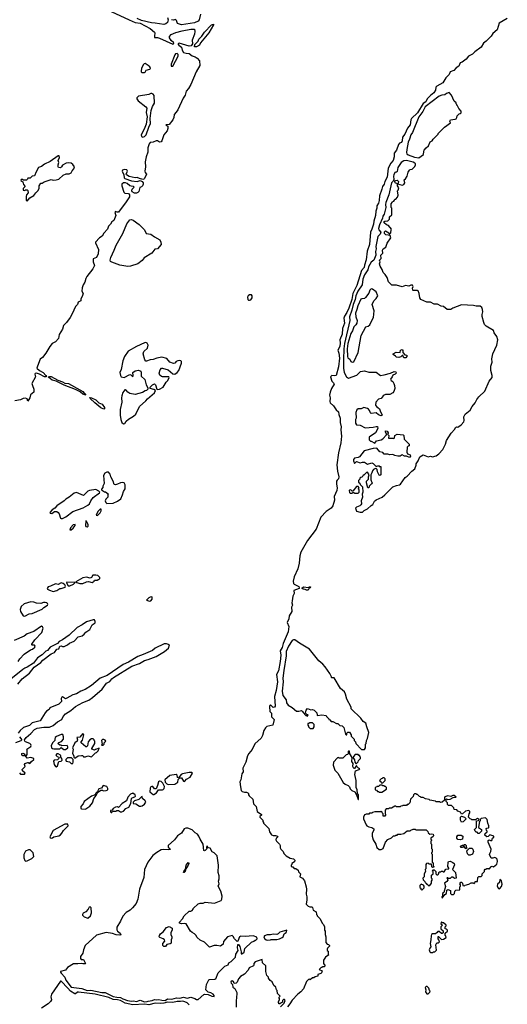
# Model space of a CAD drawing. Extents: x 2348354 to 2479840, y 460476 to 613653.
# Tile 265 of 305: x 2449213 to 2455946, y 551313 to 564907. Entities that reach past the tile are written whole.
import ezdxf

# ---------------------------------------------------------------- set-up
doc = ezdxf.new("R2010")
doc.units = 0

msp = doc.modelspace()

# ---------------------------------------------------------------- linework, layer by layer
at = {"layer": '0CON05XD'}
for points in [[(2450475, 565022), (2450726, 564906), (2450809, 564869), (2450875, 564859), (2451013, 564785), (2451075, 564735), (2451079, 564719), (2451072, 564685), (2451075, 564663), (2451115, 564661), (2451145, 564652), (2451325, 564569), (2451338, 564575), (2451339, 564589), (2451305, 564618), (2451280, 564655), (2451280, 564675), (2451305, 564702), (2451369, 564731), (2451455, 564755), (2451576, 564776), (2451628, 564775), (2451633, 564745), (2451627, 564705), (2451593, 564623), (2451600, 564575), (2451580, 564545), (2451555, 564541), (2451415, 564582), (2451398, 564575), (2451408, 564555), (2451448, 564528), (2451456, 564485), (2451474, 564455), (2451513, 564443), (2451555, 564442), (2451596, 564406), (2451635, 564393), (2451663, 564375), (2451697, 564337), (2451700, 564275), (2451651, 564185), (2451578, 564012), (2451545, 563957), (2451512, 563918), (2451497, 563865), (2451468, 563822), (2451396, 563664), (2451375, 563628), (2451344, 563596), (2451339, 563555), (2451327, 563525), (2451275, 563459), (2451230, 563455), (2451259, 563439), (2451259, 563405), (2451247, 563373), (2451204, 563316), (2451175, 563234), (2451165, 563220), (2451145, 563215), (2451115, 563235), (2451095, 563235), (2451055, 563217), (2451015, 563212), (2450999, 563195), (2450982, 563138), (2450980, 563080), (2450959, 563015), (2450946, 562945), (2450948, 562875), (2450941, 562815), (2450946, 562796), (2450963, 562775), (2450936, 562715), (2450925, 562703), (2450911, 562701), (2450865, 562713), (2450835, 562730), (2450805, 562724), (2450723, 562743), (2450686, 562765), (2450684, 562775), (2450702, 562815), (2450690, 562835), (2450655, 562840), (2450631, 562829), (2450628, 562815), (2450652, 562765), (2450654, 562725), (2450666, 562715), (2450755, 562684), (2450835, 562674), (2450875, 562688), (2450902, 562672), (2450916, 562656), (2450918, 562635), (2450908, 562615), (2450895, 562599), (2450872, 562588), (2450858, 562535), (2450845, 562520), (2450825, 562510), (2450796, 562514), (2450765, 562530), (2450760, 562545), (2450768, 562565), (2450792, 562595), (2450785, 562606), (2450752, 562608), (2450735, 562614), (2450698, 562645), (2450675, 562654), (2450645, 562653), (2450624, 562635), (2450622, 562615), (2450652, 562525), (2450665, 562514), (2450717, 562507), (2450727, 562487), (2450727, 562463), (2450685, 562393), (2450575, 562250), (2450558, 562248), (2450535, 562260), (2450528, 562245), (2450540, 562205), (2450512, 562135), (2450486, 562114), (2450467, 562083), (2450437, 562055), (2450423, 562015), (2450375, 561961), (2450350, 561920), (2450316, 561895), (2450259, 561835), (2450258, 561825), (2450302, 561735), (2450297, 561673), (2450275, 561624), (2450228, 561605), (2450229, 561565), (2450246, 561515), (2450223, 561467), (2450140, 561360), (2450124, 561336), (2450111, 561285), (2450088, 561245), (2450074, 561205), (2450071, 561161), (2450090, 561125), (2450077, 561085), (2450059, 561055), (2450056, 561025), (2450018, 561005), (2450012, 560975), (2449983, 560945), (2449939, 560845), (2449911, 560795), (2449861, 560725), (2449818, 560685), (2449804, 560635), (2449758, 560562), (2449749, 560505), (2449709, 560461), (2449663, 560437), (2449628, 560395), (2449575, 560305), (2449528, 560245), (2449495, 560218), (2449457, 560125), (2449451, 560095), (2449485, 560065), (2449536, 560036), (2449575, 559995), (2449581, 559981), (2449575, 559975), (2449555, 559974), (2449485, 560015), (2449445, 560027), (2449426, 560024), (2449420, 560015), (2449432, 559975), (2449382, 559885), (2449388, 559855), (2449408, 559805), (2449408, 559765), (2449363, 559727), (2449351, 559685), (2449325, 559640), (2449314, 559674), (2449295, 559681), (2449260, 559675), (2449225, 559658), (2449145, 559647)], [(2451708, 564982), (2451689, 564905), (2451675, 564888), (2451625, 564865), (2451445, 564838), (2451390, 564855), (2451377, 564897), (2451365, 564910), (2451335, 564902), (2451307, 564907)], [(2451254, 564935), (2451264, 564905), (2451252, 564868), (2451230, 564850), (2451205, 564841), (2451085, 564861), (2451034, 564864), (2450896, 564896), (2450834, 564924)], [(2451625, 564530), (2451630, 564565), (2451675, 564610), (2451685, 564640), (2451729, 564681), (2451764, 564736), (2451862, 564835), (2451888, 564845), (2451890, 564835), (2451823, 564725), (2451711, 564589), (2451695, 564556), (2451655, 564534), (2451625, 564530)], [(2455946, 564924), (2455833, 564857), (2455805, 564766), (2455745, 564717), (2455725, 564681), (2455655, 564609), (2455616, 564584), (2455585, 564527), (2455499, 564461), (2455465, 564429), (2455408, 564405), (2455379, 564361), (2455321, 564319), (2455295, 564309), (2455276, 564265), (2455239, 564241), (2455206, 564204), (2455155, 564185), (2455141, 564149), (2455095, 564105), (2455055, 564035), (2454971, 563989), (2454961, 563975), (2454954, 563935), (2454933, 563895), (2454885, 563861), (2454841, 563815), (2454820, 563775), (2454782, 563748), (2454705, 563622), (2454625, 563543), (2454615, 563524), (2454604, 563455), (2454570, 563410), (2454530, 563325), (2454499, 563285), (2454496, 563235), (2454485, 563213), (2454455, 563202), (2454442, 563185), (2454418, 563105), (2454382, 563065), (2454384, 563015), (2454368, 562965), (2454336, 562924), (2454299, 562855), (2454285, 562735), (2454253, 562675), (2454247, 562635), (2454221, 562605), (2454214, 562566), (2454179, 562475), (2454175, 562410), (2454165, 562375), (2454143, 562335), (2454143, 562305), (2454131, 562265), (2454125, 562205), (2454101, 562125), (2454097, 562085), (2454077, 562015), (2454056, 561975), (2454045, 561805), (2454009, 561709), (2453997, 561593), (2453973, 561517), (2453969, 561485), (2453931, 561445), (2453869, 561235), (2453813, 561125), (2453798, 561045), (2453759, 560925), (2453731, 560865), (2453698, 560815), (2453689, 560785), (2453699, 560715), (2453672, 560645), (2453664, 560565), (2453633, 560485), (2453640, 560445), (2453633, 560397), (2453606, 560345), (2453619, 560305), (2453628, 560235), (2453614, 560115), (2453584, 559996), (2453565, 559990), (2453525, 559996), (2453506, 559975), (2453524, 559915), (2453547, 559895), (2453553, 559877), (2453518, 559815), (2453498, 559765), (2453492, 559725), (2453500, 559685), (2453496, 559635), (2453500, 559615), (2453545, 559574), (2453581, 559521), (2453614, 559494), (2453618, 559458), (2453636, 559405), (2453637, 559345), (2453650, 559285), (2453646, 559245), (2453656, 559155), (2453647, 559065), (2453616, 558925), (2453593, 558763), (2453599, 558675), (2453618, 558595), (2453614, 558566), (2453595, 558550), (2453589, 558535), (2453586, 558495), (2453598, 558445), (2453594, 558405), (2453557, 558325), (2453558, 558275), (2453538, 558195), (2453515, 558161), (2453443, 558115), (2453372, 558038), (2453308, 557875), (2453186, 557715), (2453096, 557554), (2453081, 557505), (2453071, 557405), (2453054, 557326), (2453004, 557216), (2452988, 557155), (2452993, 557125), (2453001, 557115), (2453065, 557081), (2453074, 557065), (2453073, 557055), (2453000, 557025), (2453001, 556985), (2452984, 556946), (2452974, 556884), (2452971, 556855), (2452978, 556825), (2452968, 556795), (2452969, 556735), (2452933, 556675), (2452927, 556633), (2452906, 556585), (2452927, 556527), (2452920, 556455), (2452851, 556295), (2452835, 556240), (2452808, 556195), (2452818, 556135), (2452810, 556045), (2452785, 555918), (2452759, 555865), (2452772, 555765), (2452753, 555645), (2452731, 555565), (2452739, 555431), (2452730, 555415), (2452715, 555411), (2452675, 555448), (2452665, 555440), (2452661, 555425), (2452667, 555357), (2452688, 555335), (2452692, 555282), (2452728, 555245), (2452708, 555165), (2452625, 555147), (2452605, 555128), (2452584, 555095), (2452564, 555026), (2452545, 554988), (2452461, 554909), (2452421, 554829), (2452376, 554775), (2452360, 554745), (2452334, 554656), (2452293, 554575), (2452299, 554525), (2452280, 554495), (2452267, 554413), (2452252, 554385), (2452260, 554315), (2452272, 554265), (2452285, 554253), (2452315, 554243), (2452345, 554242), (2452363, 554233), (2452370, 554225), (2452370, 554205), (2452381, 554191), (2452430, 554145), (2452443, 554083), (2452480, 554045), (2452492, 553975), (2452550, 553935), (2452550, 553925), (2452530, 553905), (2452530, 553895), (2452570, 553855), (2452570, 553835), (2452580, 553825), (2452580, 553815), (2452655, 553740), (2452663, 553693), (2452690, 553655), (2452715, 553643), (2452746, 553644), (2452773, 553635), (2452776, 553624), (2452765, 553610), (2452752, 553605), (2452750, 553585), (2452760, 553565), (2452800, 553525), (2452810, 553505), (2452810, 553475), (2452820, 553455), (2452850, 553425), (2452860, 553395), (2452890, 553365), (2452948, 553332)], [(2451304, 564264), (2451325, 564264), (2451400, 564405), (2451401, 564425), (2451385, 564441), (2451365, 564437), (2451355, 564424), (2451303, 564295), (2451304, 564264)], [(2450934, 564176), (2450945, 564182), (2450961, 564209), (2451008, 564225), (2451019, 564235), (2451009, 564255), (2450988, 564275), (2450945, 564304), (2450931, 564299), (2450918, 564282), (2450896, 564235), (2450891, 564201), (2450892, 564185), (2450905, 564177), (2450934, 564176)], [(2450915, 563283), (2450937, 563293), (2450958, 563315), (2450995, 563425), (2451020, 563475), (2451013, 563545), (2451028, 563655), (2451045, 563709), (2451074, 563756), (2451068, 563858), (2451055, 563877), (2451035, 563887), (2451022, 563888), (2450995, 563873), (2450855, 563850), (2450831, 563829), (2450828, 563815), (2450847, 563785), (2450956, 563706), (2450967, 563685), (2450960, 563625), (2450973, 563565), (2450959, 563465), (2450933, 563395), (2450892, 563315), (2450894, 563294), (2450915, 563283)], [(2454725, 563001), (2454790, 563045), (2454792, 563085), (2454800, 563105), (2454824, 563136), (2454858, 563165), (2454881, 563219), (2454908, 563235), (2454921, 563259), (2454973, 563307), (2454990, 563325), (2454990, 563335), (2455080, 563425), (2455160, 563485), (2455152, 563505), (2455160, 563525), (2455225, 563532), (2455240, 563540), (2455250, 563555), (2455252, 563578), (2455282, 563608), (2455295, 563610), (2455308, 563622), (2455310, 563645), (2455275, 563680), (2455258, 563718), (2455250, 563725), (2455248, 563738), (2455240, 563745), (2455238, 563758), (2455212, 563782), (2455177, 563867), (2455145, 563900), (2455105, 563888), (2455082, 563868), (2455044, 563866), (2455005, 563851), (2454810, 563705), (2454781, 563639), (2454724, 563565), (2454635, 563351), (2454612, 563315), (2454595, 563256), (2454579, 563215), (2454558, 563115), (2454554, 563075), (2454559, 563055), (2454575, 563041), (2454665, 563008), (2454725, 563001)], [(2449315, 562400), (2449352, 562448), (2449410, 562480), (2449434, 562516), (2449465, 562543), (2449481, 562575), (2449482, 562615), (2449505, 562648), (2449525, 562652), (2449550, 562670), (2449645, 562701), (2449675, 562693), (2449714, 562694), (2449752, 562705), (2449815, 562762), (2449855, 562778), (2449895, 562780), (2449925, 562793), (2449935, 562818), (2449961, 562849), (2449968, 562875), (2449946, 562906), (2449922, 562925), (2449885, 562929), (2449855, 562926), (2449803, 562897), (2449790, 562875), (2449775, 562863), (2449750, 562865), (2449743, 562875), (2449742, 562905), (2449752, 562935), (2449743, 562965), (2449762, 563005), (2449756, 563026), (2449745, 563027), (2449635, 562949), (2449555, 562913), (2449515, 562881), (2449474, 562865), (2449438, 562805), (2449415, 562750), (2449385, 562748), (2449355, 562720), (2449325, 562720), (2449320, 562705), (2449305, 562690), (2449265, 562690), (2449252, 562702), (2449235, 562700), (2449230, 562685), (2449258, 562668), (2449263, 562633), (2449290, 562605), (2449260, 562575), (2449260, 562555), (2449285, 562550), (2449295, 562560), (2449315, 562560), (2449327, 562547), (2449330, 562515), (2449305, 562490), (2449300, 562465), (2449300, 562415), (2449315, 562400)], [(2453915, 558106), (2453945, 558110), (2453969, 558131), (2454015, 558153), (2454065, 558202), (2454088, 558215), (2454112, 558258), (2454133, 558277), (2454216, 558314), (2454257, 558345), (2454363, 558457), (2454415, 558477), (2454455, 558484), (2454472, 558495), (2454534, 558586), (2454564, 558606), (2454627, 558675), (2454668, 558705), (2454687, 558755), (2454688, 558775), (2454714, 558816), (2454737, 558873), (2454785, 558900), (2454855, 558872), (2454885, 558880), (2454913, 558873), (2454965, 558887), (2455000, 558915), (2455056, 558974), (2455092, 559045), (2455104, 559095), (2455172, 559198), (2455222, 559255), (2455230, 559275), (2455245, 559288), (2455265, 559282), (2455311, 559315), (2455344, 559356), (2455349, 559375), (2455344, 559425), (2455365, 559462), (2455433, 559517), (2455461, 559565), (2455504, 559616), (2455526, 559664), (2455551, 559699), (2455635, 559778), (2455697, 559915), (2455736, 559965), (2455736, 559994), (2455717, 560065), (2455717, 560125), (2455735, 560180), (2455733, 560225), (2455744, 560295), (2455802, 560415), (2455816, 560485), (2455802, 560532), (2455764, 560584), (2455757, 560615), (2455655, 560678), (2455631, 560701), (2455620, 560725), (2455601, 560809), (2455600, 560835), (2455609, 560875), (2455604, 560904), (2455593, 560935), (2455572, 560952), (2455515, 560950), (2455480, 560960), (2455315, 560969), (2455195, 560926), (2455165, 560904), (2455115, 560908), (2455065, 560946), (2455033, 560953), (2454980, 560980), (2454935, 560980), (2454885, 561008), (2454835, 561006), (2454752, 561045), (2454737, 561065), (2454728, 561128), (2454713, 561163), (2454705, 561170), (2454645, 561170), (2454640, 561175), (2454638, 561202), (2454648, 561225), (2454635, 561240), (2454615, 561240), (2454585, 561228), (2454542, 561238), (2454495, 561221), (2454415, 561240), (2454353, 561243), (2454305, 561290), (2454287, 561347), (2454259, 561389), (2454232, 561415), (2454217, 561457), (2454188, 561505), (2454182, 561535), (2454190, 561565), (2454180, 561585), (2454202, 561608), (2454200, 561655), (2454220, 561675), (2454228, 561685), (2454222, 561725), (2454232, 561745), (2454268, 561765), (2454285, 561820), (2454338, 561895), (2454328, 561928), (2454270, 561935), (2454250, 561955), (2454252, 561978), (2454265, 561990), (2454310, 561965), (2454312, 561952), (2454325, 561950), (2454337, 561963), (2454340, 562005), (2454348, 562015), (2454306, 562066), (2454276, 562076), (2454245, 562102), (2454242, 562115), (2454253, 562127), (2454298, 562132), (2454317, 562153), (2454320, 562185), (2454350, 562215), (2454350, 562305), (2454340, 562315), (2454340, 562365), (2454358, 562382), (2454360, 562395), (2454378, 562402), (2454390, 562415), (2454392, 562428), (2454405, 562430), (2454430, 562455), (2454440, 562485), (2454430, 562545), (2454440, 562555), (2454450, 562585), (2454430, 562615), (2454430, 562640), (2454396, 562656), (2454391, 562675), (2454402, 562688), (2454425, 562693), (2454442, 562675), (2454439, 562651), (2454430, 562640), (2454495, 562624), (2454517, 562633), (2454533, 562655), (2454520, 562695), (2454539, 562711), (2454564, 562746), (2454578, 562802), (2454595, 562830), (2454605, 562840), (2454630, 562845), (2454668, 562882), (2454680, 562905), (2454680, 562915), (2454670, 562925), (2454645, 562938), (2454555, 562962), (2454515, 562959), (2454479, 562935), (2454434, 562865), (2454425, 562812), (2454416, 562804), (2454405, 562804), (2454392, 562795), (2454378, 562765), (2454375, 562745), (2454381, 562699), (2454371, 562679), (2454349, 562655), (2454310, 562490), (2454269, 562385), (2454264, 562355), (2454270, 562315), (2454247, 562223), (2454228, 562195), (2454221, 562165), (2454181, 562075), (2454168, 562025), (2454170, 562005), (2454198, 561975), (2454188, 561945), (2454158, 561915), (2454132, 561775), (2454134, 561745), (2454127, 561705), (2454130, 561655), (2454101, 561589), (2454065, 561558), (2454027, 561495), (2454019, 561455), (2453975, 561384), (2453950, 561325), (2453942, 561245), (2453882, 561158), (2453855, 561095), (2453845, 561045), (2453818, 560975), (2453798, 560895), (2453766, 560805), (2453770, 560755), (2453698, 560435), (2453690, 560365), (2453686, 560215), (2453685, 560095), (2453691, 560035), (2453725, 559976), (2453755, 559957), (2453869, 560001), (2453920, 560050), (2453975, 560059), (2454035, 560040), (2454135, 560040), (2454195, 559993), (2454246, 560006), (2454332, 560028), (2454385, 560050), (2454406, 560046), (2454412, 560025), (2454398, 560012), (2454365, 559998), (2454356, 559974), (2454333, 559945), (2454342, 559925), (2454365, 559910), (2454380, 559885), (2454388, 559855), (2454391, 559815), (2454380, 559775), (2454367, 559755), (2454325, 559733), (2454265, 559730), (2454245, 559722), (2454232, 559715), (2454205, 559678), (2454165, 559670), (2454132, 559625), (2454128, 559585), (2454140, 559565), (2454160, 559555), (2454180, 559535), (2454188, 559505), (2454220, 559445), (2454205, 559440), (2454165, 559450), (2454135, 559480), (2454068, 559468), (2454055, 559480), (2454045, 559510), (2454028, 559528), (2454017, 559537), (2453965, 559552), (2453926, 559534), (2453885, 559533), (2453870, 559520), (2453854, 559485), (2453857, 559405), (2453848, 559385), (2453848, 559335), (2453862, 559315), (2453915, 559307), (2453985, 559270), (2454095, 559280), (2454135, 559292), (2454155, 559290), (2454160, 559265), (2454128, 559205), (2454040, 559145), (2454040, 559105), (2454055, 559090), (2454065, 559090), (2454115, 559062), (2454139, 559091), (2454202, 559105), (2454229, 559121), (2454280, 559175), (2454280, 559185), (2454262, 559215), (2454265, 559230), (2454285, 559228), (2454300, 559205), (2454300, 559195), (2454290, 559185), (2454310, 559165), (2454305, 559130), (2454365, 559130), (2454377, 559123), (2454387, 559133), (2454392, 559165), (2454424, 559186), (2454506, 559176), (2454518, 559165), (2454522, 559115), (2454590, 559045), (2454590, 559025), (2454575, 559020), (2454563, 559007), (2454558, 558935), (2454570, 558915), (2454605, 558898), (2454609, 558881), (2454595, 558862), (2454552, 558882), (2454525, 558882), (2454495, 558900), (2454465, 558882), (2454435, 558880), (2454395, 558888), (2454363, 558903), (2454325, 558898), (2454295, 558910), (2454245, 558910), (2454225, 558930), (2454185, 558940), (2454145, 558990), (2454094, 558986), (2453970, 558955), (2453906, 558874), (2453887, 558863), (2453835, 558852), (2453824, 558835), (2453824, 558815), (2453835, 558780), (2453865, 558808), (2453915, 558788), (2453945, 558800), (2453972, 558798), (2454015, 558770), (2454075, 558788), (2454095, 558780), (2454135, 558740), (2454165, 558750), (2454175, 558740), (2454198, 558738), (2454200, 558625), (2454185, 558612), (2454175, 558620), (2454152, 558665), (2454150, 558695), (2454138, 558708), (2454125, 558710), (2454100, 558695), (2454083, 558677), (2454077, 558653), (2454060, 558625), (2454060, 558555), (2454068, 558542), (2454078, 558515), (2454072, 558498), (2454040, 558465), (2454040, 558455), (2454028, 558442), (2454020, 558445), (2454000, 558515), (2454000, 558535), (2454030, 558565), (2454030, 558595), (2454040, 558625), (2454015, 558660), (2454000, 558655), (2453965, 558620), (2453955, 558620), (2453950, 558605), (2453938, 558592), (2453922, 558588), (2453910, 558575), (2453908, 558562), (2453890, 558545), (2453892, 558522), (2453908, 558508), (2453912, 558492), (2453947, 558457), (2453950, 558385), (2453942, 558355), (2453948, 558315), (2453928, 558265), (2453932, 558225), (2453925, 558210), (2453910, 558195), (2453863, 558177), (2453850, 558165), (2453863, 558123), (2453915, 558106)], [(2450705, 561501), (2450595, 561520), (2450485, 561558), (2450468, 561568), (2450460, 561585), (2450470, 561625), (2450519, 561725), (2450543, 561795), (2450636, 561954), (2450692, 562088), (2450735, 562145), (2450755, 562148), (2450780, 562140), (2450861, 562081), (2450936, 562006), (2450961, 561955), (2451025, 561946), (2451075, 561908), (2451146, 561866), (2451163, 561835), (2451165, 561804), (2451116, 561745), (2451077, 561737), (2451035, 561683), (2450933, 561617), (2450906, 561584), (2450846, 561534), (2450745, 561504), (2450705, 561501)], [(2453805, 560178), (2453825, 560182), (2453885, 560312), (2453926, 560545), (2453993, 560667), (2454025, 560676), (2454047, 560693), (2454064, 560736), (2454100, 560795), (2454106, 560886), (2454082, 560975), (2454102, 561025), (2454135, 561058), (2454157, 561095), (2454135, 561152), (2454085, 561188), (2454065, 561193), (2454046, 561174), (2454035, 561132), (2453990, 561070), (2453974, 561056), (2453935, 561053), (2453925, 561048), (2453882, 560955), (2453869, 560905), (2453848, 560855), (2453852, 560805), (2453874, 560755), (2453869, 560715), (2453856, 560694), (2453825, 560666), (2453807, 560613), (2453783, 560573), (2453746, 560435), (2453734, 560365), (2453741, 560255), (2453745, 560240), (2453770, 560220), (2453787, 560187), (2453805, 560178)], [(2452385, 561033), (2452405, 561041), (2452421, 561065), (2452423, 561093), (2452415, 561108), (2452384, 561106), (2452368, 561095), (2452358, 561075), (2452362, 561045), (2452374, 561034), (2452385, 561033)], [(2450645, 559329), (2450665, 559331), (2450684, 559365), (2450715, 559394), (2450785, 559435), (2450815, 559461), (2450866, 559565), (2450956, 559645), (2450976, 559674), (2451074, 559755), (2451088, 559788), (2451065, 559802), (2451013, 559813), (2451012, 559835), (2451045, 559867), (2451075, 559878), (2451086, 559866), (2451107, 559807), (2451115, 559802), (2451145, 559808), (2451194, 559835), (2451236, 559904), (2451257, 559925), (2451278, 559965), (2451270, 559975), (2451184, 559974), (2451169, 559979), (2451149, 559999), (2451140, 560025), (2451152, 560075), (2451172, 560095), (2451185, 560097), (2451261, 560071), (2451326, 560016), (2451355, 560014), (2451385, 560034), (2451409, 560065), (2451446, 560165), (2451446, 560186), (2451438, 560198), (2451415, 560203), (2451397, 560197), (2451375, 560190), (2451354, 560166), (2451335, 560161), (2451288, 560178), (2451245, 560230), (2451175, 560246), (2451105, 560233), (2451056, 560214), (2451015, 560211), (2450965, 560192), (2450954, 560194), (2450941, 560211), (2450916, 560295), (2450929, 560325), (2450976, 560374), (2450988, 560412), (2450975, 560439), (2450955, 560448), (2450935, 560447), (2450824, 560396), (2450710, 560330), (2450662, 560258), (2450636, 560195), (2450614, 560076), (2450596, 560035), (2450603, 559993), (2450615, 559974), (2450655, 559967), (2450735, 560010), (2450746, 560006), (2450764, 559984), (2450775, 559983), (2450781, 559995), (2450776, 560034), (2450805, 560059), (2450855, 560068), (2450884, 560054), (2450892, 560032), (2450890, 559985), (2450941, 559941), (2450958, 559868), (2450980, 559825), (2450980, 559805), (2450962, 559788), (2450945, 559783), (2450910, 559760), (2450805, 559731), (2450733, 559745), (2450704, 559764), (2450685, 559792), (2450675, 559798), (2450665, 559798), (2450635, 559760), (2450621, 559715), (2450618, 559685), (2450625, 559625), (2450600, 559525), (2450598, 559445), (2450608, 559385), (2450625, 559348), (2450645, 559329)], [(2454545, 560240), (2454515, 560240), (2454505, 560270), (2454495, 560270), (2454477, 560253), (2454449, 560241), (2454415, 560248), (2454403, 560263), (2454370, 560285), (2454370, 560295), (2454411, 560319), (2454467, 560313), (2454472, 560345), (2454492, 560352), (2454502, 560342), (2454505, 560310), (2454532, 560282), (2454560, 560275), (2454560, 560255), (2454545, 560240)], [(2450125, 559721), (2450085, 559738), (2450048, 559768), (2449981, 559801), (2449825, 559860), (2449717, 559917), (2449662, 559932), (2449613, 559965), (2449608, 559975), (2449625, 559983), (2449645, 559982), (2449741, 559931), (2449805, 559907), (2449835, 559888), (2449885, 559883), (2450086, 559776), (2450125, 559721)], [(2450375, 559529), (2450335, 559549), (2450250, 559615), (2450186, 559675), (2450181, 559689), (2450205, 559686), (2450265, 559657), (2450305, 559618), (2450351, 559601), (2450384, 559555), (2450384, 559536), (2450375, 559529)], [(2450415, 558228), (2450505, 558233), (2450565, 558258), (2450608, 558292), (2450634, 558346), (2450647, 558395), (2450669, 558431), (2450669, 558485), (2450655, 558513), (2450635, 558518), (2450605, 558514), (2450565, 558494), (2450535, 558487), (2450515, 558490), (2450504, 558535), (2450472, 558595), (2450461, 558631), (2450438, 558658), (2450415, 558661), (2450388, 558645), (2450372, 558615), (2450379, 558505), (2450361, 558469), (2450362, 558448), (2450340, 558425), (2450340, 558415), (2450385, 558390), (2450398, 558388), (2450440, 558355), (2450430, 558345), (2450428, 558315), (2450400, 558285), (2450394, 558265), (2450401, 558241), (2450415, 558228)], [(2453885, 558370), (2453900, 558385), (2453900, 558415), (2453890, 558425), (2453890, 558435), (2453900, 558445), (2453885, 558460), (2453865, 558460), (2453815, 558400), (2453805, 558400), (2453785, 558418), (2453765, 558412), (2453761, 558405), (2453765, 558380), (2453775, 558370), (2453805, 558370), (2453815, 558380), (2453825, 558380), (2453835, 558370), (2453885, 558370)], [(2449785, 558019), (2449805, 558022), (2449851, 558045), (2449945, 558118), (2450091, 558169), (2450155, 558203), (2450176, 558224), (2450194, 558265), (2450225, 558312), (2450316, 558374), (2450320, 558385), (2450305, 558400), (2450265, 558420), (2450175, 558408), (2450155, 558398), (2450095, 558337), (2449999, 558379), (2449965, 558371), (2449895, 558314), (2449851, 558289), (2449827, 558263), (2449724, 558195), (2449698, 558162), (2449662, 558138), (2449630, 558105), (2449633, 558093), (2449655, 558090), (2449695, 558117), (2449725, 558117), (2449745, 558103), (2449757, 558087), (2449774, 558024), (2449785, 558019)], [(2450285, 558060), (2450325, 558100), (2450338, 558125), (2450338, 558148), (2450325, 558150), (2450290, 558115), (2450270, 558065), (2450285, 558060)], [(2449925, 557862), (2449952, 557885), (2449977, 557923), (2449978, 557938), (2449952, 557935), (2449915, 557890), (2449903, 557863), (2449925, 557862)], [(2450145, 557904), (2450158, 557915), (2450159, 557935), (2450136, 557985), (2450125, 557987), (2450121, 557925), (2450128, 557908), (2450145, 557904)], [(2450042, 557122), (2450085, 557123), (2450137, 557147), (2450165, 557150), (2450215, 557138), (2450240, 557155), (2450245, 557170), (2450285, 557170), (2450292, 557178), (2450305, 557180), (2450317, 557193), (2450318, 557205), (2450290, 557235), (2450265, 557240), (2450224, 557236), (2450203, 557207), (2450185, 557197), (2450135, 557211), (2450085, 557201), (2449990, 557145), (2450000, 557135), (2450042, 557122)], [(2449675, 557013), (2449724, 557026), (2449765, 557052), (2449785, 557052), (2449839, 557071), (2449843, 557085), (2449838, 557105), (2449815, 557123), (2449785, 557130), (2449745, 557110), (2449705, 557118), (2449636, 557084), (2449605, 557078), (2449592, 557055), (2449597, 557047), (2449625, 557029), (2449675, 557013)], [(2449905, 557093), (2449955, 557112), (2449978, 557138), (2449865, 557140), (2449860, 557135), (2449862, 557125), (2449883, 557093), (2449905, 557093)], [(2453175, 557029), (2453155, 557042), (2453125, 557045), (2453113, 557055), (2453112, 557065), (2453135, 557076), (2453195, 557070), (2453215, 557078), (2453229, 557075), (2453222, 557065), (2453210, 557060), (2453195, 557033), (2453175, 557029)], [(2451005, 556878), (2451025, 556882), (2451040, 556905), (2451040, 556935), (2451035, 556938), (2451015, 556936), (2450995, 556927), (2450962, 556895), (2451005, 556878)], [(2449285, 556673), (2449345, 556706), (2449385, 556708), (2449525, 556768), (2449545, 556792), (2449596, 556824), (2449602, 556835), (2449598, 556848), (2449587, 556857), (2449565, 556860), (2449541, 556859), (2449505, 556848), (2449445, 556851), (2449410, 556865), (2449365, 556868), (2449275, 556844), (2449231, 556805), (2449219, 556765), (2449226, 556735), (2449260, 556675), (2449285, 556673)], [(2449186, 555734), (2449247, 555805), (2449348, 555885), (2449412, 555968), (2449506, 556034), (2449534, 556066), (2449646, 556154), (2449695, 556172), (2449725, 556218), (2449755, 556220), (2449765, 556260), (2449785, 556262), (2449805, 556253), (2449825, 556252), (2449875, 556278), (2449902, 556298), (2449965, 556328), (2450022, 556385), (2450075, 556401), (2450105, 556423), (2450125, 556450), (2450182, 556488), (2450215, 556550), (2450255, 556580), (2450257, 556597), (2450245, 556620), (2450228, 556622), (2450135, 556594), (2450075, 556551), (2450004, 556516), (2449895, 556408), (2449806, 556344), (2449756, 556324), (2449734, 556296), (2449634, 556246), (2449595, 556198), (2449575, 556188), (2449522, 556138), (2449457, 556095), (2449402, 556025), (2449315, 555966), (2449285, 555956), (2449254, 555936), (2449066, 555785)], [(2449193, 556047), (2449216, 556085), (2449275, 556149), (2449364, 556206), (2449388, 556215), (2449422, 556245), (2449425, 556260), (2449415, 556270), (2449385, 556270), (2449380, 556275), (2449382, 556285), (2449420, 556345), (2449519, 556445), (2449537, 556505), (2449528, 556525), (2449515, 556532), (2449410, 556460), (2449315, 556428), (2449275, 556398), (2449135, 556334)], [(2449209, 554509), (2449225, 554490), (2449278, 554492), (2449290, 554505), (2449250, 554535), (2449248, 554555), (2449290, 554595), (2449280, 554625), (2449282, 554638), (2449325, 554650), (2449335, 554650), (2449345, 554640), (2449358, 554642), (2449374, 554666), (2449408, 554692), (2449410, 554705), (2449365, 554722), (2449315, 554710), (2449290, 554750), (2449275, 554742), (2449255, 554742), (2449242, 554752), (2449243, 554775), (2449255, 554782), (2449273, 554773), (2449290, 554750), (2449305, 554750), (2449315, 554760), (2449318, 554825), (2449313, 554837), (2449366, 554874), (2449370, 554885), (2449368, 554898), (2449354, 554914), (2449292, 554935), (2449282, 554945), (2449278, 554965), (2449301, 554999), (2449365, 555050), (2449418, 555105), (2449456, 555124), (2449545, 555140), (2449625, 555140), (2449675, 555164), (2449735, 555213), (2449793, 555247), (2449812, 555285), (2449847, 555323), (2449921, 555369), (2449983, 555425), (2450085, 555482), (2450166, 555514), (2450219, 555551), (2450352, 555665), (2450413, 555745), (2450459, 555771), (2450485, 555808), (2450508, 555825), (2450760, 555980), (2450865, 556019), (2450935, 556061), (2450985, 556073), (2451095, 556114), (2451212, 556185), (2451268, 556232), (2451280, 556275), (2451242, 556292), (2451208, 556292), (2451085, 556229), (2451045, 556198), (2450919, 556141), (2450843, 556117), (2450715, 556039), (2450640, 556005), (2450422, 555855), (2450325, 555814), (2450203, 555717), (2450115, 555661), (2450055, 555636), (2449995, 555598), (2449945, 555588), (2449865, 555538), (2449845, 555532), (2449805, 555556), (2449795, 555553), (2449786, 555535), (2449790, 555495), (2449751, 555459), (2449628, 555405), (2449618, 555382), (2449585, 555362), (2449565, 555338), (2449494, 555226), (2449385, 555198), (2449346, 555164), (2449265, 555134), (2449220, 555095), (2449192, 555055)], [(2453975, 554830), (2453990, 554855), (2453990, 554905), (2453997, 554913), (2454003, 554957), (2454017, 554983), (2454032, 555065), (2454004, 555144), (2453994, 555194), (2453957, 555217), (2453922, 555265), (2453791, 555391), (2453788, 555415), (2453728, 555525), (2453712, 555595), (2453700, 555625), (2453642, 555675), (2453555, 555820), (2453525, 555820), (2453520, 555825), (2453520, 555835), (2453495, 555880), (2453433, 555973), (2453399, 556009), (2453342, 556055), (2453215, 556218), (2453075, 556298), (2453010, 556345), (2452995, 556347), (2452975, 556336), (2452925, 556259), (2452893, 556185), (2452893, 556125), (2452860, 555920), (2452844, 555815), (2452850, 555765), (2452836, 555635), (2452846, 555576), (2452890, 555515), (2452897, 555475), (2452922, 555442), (2452975, 555409), (2453035, 555360), (2453065, 555360), (2453105, 555370), (2453120, 555355), (2453125, 555340), (2453165, 555300), (2453175, 555300), (2453185, 555290), (2453198, 555308), (2453182, 555312), (2453160, 555335), (2453168, 555375), (2453185, 555398), (2453235, 555378), (2453255, 555382), (2453280, 555375), (2453318, 555338), (2453320, 555305), (2453325, 555300), (2453385, 555308), (2453445, 555300), (2453450, 555285), (2453480, 555255), (2453480, 555245), (2453495, 555240), (2453515, 555220), (2453535, 555220), (2453585, 555190), (2453605, 555190), (2453633, 555163), (2453666, 555156), (2453687, 555135), (2453710, 555045), (2453722, 555032), (2453728, 555032), (2453730, 555055), (2453745, 555070), (2453765, 555070), (2453790, 555035), (2453790, 555015), (2453830, 554975), (2453830, 554955), (2453850, 554935), (2453852, 554912), (2453932, 554832), (2453975, 554830)], [(2453265, 555120), (2453280, 555145), (2453280, 555175), (2453258, 555198), (2453215, 555200), (2453208, 555192), (2453192, 555188), (2453190, 555165), (2453200, 555155), (2453200, 555145), (2453225, 555120), (2453265, 555120)], [(2449845, 554831), (2449877, 554855), (2449879, 554869), (2449870, 554885), (2449795, 554880), (2449785, 554890), (2449765, 554890), (2449740, 554915), (2449753, 554927), (2449789, 554941), (2449816, 554974), (2449818, 555005), (2449808, 555038), (2449785, 555037), (2449719, 555011), (2449703, 554995), (2449698, 554975), (2449700, 554955), (2449672, 554928), (2449648, 554885), (2449652, 554855), (2449665, 554843), (2449685, 554840), (2449765, 554840), (2449785, 554860), (2449823, 554833), (2449845, 554831)], [(2449975, 554710), (2450020, 554745), (2450065, 554750), (2450085, 554750), (2450095, 554730), (2450122, 554728), (2450155, 554743), (2450205, 554728), (2450260, 554785), (2450275, 554792), (2450298, 554815), (2450308, 554848), (2450258, 554832), (2450245, 554820), (2450210, 554835), (2450210, 554845), (2450250, 554915), (2450250, 554945), (2450240, 554955), (2450240, 554965), (2450225, 554978), (2450205, 554978), (2450182, 554965), (2450157, 554935), (2450149, 554881), (2450135, 554870), (2450125, 554870), (2450060, 554925), (2450060, 554935), (2450082, 554958), (2450100, 555035), (2450085, 555050), (2450045, 555002), (2450002, 554998), (2450011, 554965), (2450006, 554944), (2449972, 554925), (2449942, 554855), (2449950, 554835), (2449942, 554775), (2449960, 554745), (2449960, 554725), (2449975, 554710)], [(2449210, 555005), (2449240, 554965), (2449227, 554953), (2449155, 554921)], [(2450345, 554890), (2450365, 554892), (2450380, 554905), (2450380, 554925), (2450400, 554945), (2450395, 554960), (2450375, 554970), (2450355, 554970), (2450342, 554955), (2450350, 554905), (2450340, 554895), (2450345, 554890)], [(2449715, 554592), (2449736, 554604), (2449752, 554665), (2449785, 554668), (2449798, 554685), (2449793, 554705), (2449780, 554725), (2449782, 554745), (2449778, 554755), (2449745, 554772), (2449725, 554772), (2449713, 554755), (2449732, 554735), (2449752, 554725), (2449758, 554715), (2449753, 554705), (2449735, 554687), (2449690, 554685), (2449681, 554669), (2449687, 554625), (2449705, 554598), (2449715, 554592)], [(2453890, 554140), (2453892, 554205), (2453878, 554225), (2453872, 554275), (2453860, 554305), (2453857, 554405), (2453841, 554485), (2453848, 554535), (2453902, 554555), (2453910, 554565), (2453890, 554575), (2453870, 554595), (2453865, 554610), (2453835, 554570), (2453825, 554570), (2453814, 554595), (2453817, 554637), (2453799, 554665), (2453802, 554722), (2453773, 554773), (2453768, 554808), (2453755, 554810), (2453750, 554805), (2453748, 554772), (2453738, 554762), (2453722, 554758), (2453677, 554713), (2453625, 554710), (2453615, 554720), (2453602, 554718), (2453548, 554655), (2453543, 554615), (2453564, 554545), (2453604, 554504), (2453680, 554375), (2453705, 554353), (2453750, 554335), (2453767, 554317), (2453775, 554290), (2453800, 554265), (2453840, 554245), (2453862, 554205), (2453885, 554140), (2453890, 554140)], [(2453865, 554640), (2453888, 554662), (2453892, 554678), (2453920, 554705), (2453920, 554725), (2453910, 554735), (2453908, 554748), (2453895, 554750), (2453885, 554760), (2453845, 554760), (2453820, 554735), (2453818, 554715), (2453837, 554687), (2453840, 554655), (2453855, 554640), (2453865, 554640)], [(2449945, 554640), (2449952, 554655), (2449950, 554695), (2449927, 554717), (2449875, 554717), (2449852, 554695), (2449848, 554685), (2449855, 554670), (2449902, 554662), (2449925, 554640), (2449945, 554640)], [(2451265, 554350), (2451355, 554354), (2451395, 554382), (2451402, 554418), (2451425, 554440), (2451445, 554440), (2451475, 554393), (2451485, 554388), (2451495, 554392), (2451515, 554422), (2451565, 554450), (2451600, 554505), (2451583, 554513), (2451555, 554513), (2451463, 554497), (2451442, 554488), (2451405, 554440), (2451390, 554445), (2451387, 554475), (2451375, 554486), (2451285, 554472), (2451219, 554411), (2451222, 554382), (2451246, 554356), (2451265, 554350)], [(2451065, 554212), (2451100, 554235), (2451128, 554272), (2451185, 554272), (2451195, 554277), (2451206, 554295), (2451212, 554322), (2451188, 554365), (2451165, 554390), (2451145, 554393), (2451130, 554385), (2451117, 554333), (2451095, 554290), (2451075, 554290), (2451049, 554319), (2451035, 554322), (2451022, 554315), (2451014, 554296), (2451010, 554245), (2451055, 554212), (2451065, 554212)], [(2454225, 554370), (2454260, 554405), (2454260, 554425), (2454245, 554440), (2454225, 554440), (2454218, 554432), (2454202, 554428), (2454180, 554405), (2454198, 554388), (2454202, 554372), (2454225, 554370)], [(2450115, 554008), (2450125, 554012), (2450179, 554051), (2450218, 554095), (2450238, 554155), (2450270, 554195), (2450282, 554228), (2450302, 554248), (2450335, 554270), (2450355, 554270), (2450365, 554262), (2450405, 554263), (2450428, 554275), (2450432, 554295), (2450415, 554322), (2450365, 554332), (2450342, 554298), (2450305, 554288), (2450288, 554252), (2450265, 554230), (2450253, 554207), (2450205, 554186), (2450103, 554115), (2450090, 554080), (2450058, 554045), (2450058, 554018), (2450065, 554010), (2450115, 554008)], [(2450485, 553960), (2450495, 553980), (2450542, 553978), (2450555, 553990), (2450575, 553990), (2450605, 553970), (2450625, 553972), (2450645, 553982), (2450680, 554015), (2450718, 554035), (2450748, 554085), (2450757, 554155), (2450765, 554163), (2450804, 554176), (2450810, 554185), (2450807, 554205), (2450775, 554227), (2450742, 554215), (2450705, 554172), (2450686, 554124), (2450628, 554085), (2450578, 554032), (2450565, 554040), (2450535, 554033), (2450505, 554018), (2450488, 553992), (2450465, 553990), (2450465, 553970), (2450475, 553960), (2450485, 553960)], [(2455045, 552780), (2455082, 552828), (2455108, 552842), (2455113, 552887), (2455125, 552900), (2455160, 552885), (2455160, 552845), (2455175, 552830), (2455205, 552830), (2455218, 552842), (2455220, 552875), (2455233, 552887), (2455290, 552895), (2455290, 552935), (2455300, 552945), (2455300, 552965), (2455292, 552975), (2455305, 553000), (2455315, 553000), (2455327, 552987), (2455332, 552952), (2455355, 552950), (2455363, 552957), (2455415, 552970), (2455445, 552990), (2455475, 552990), (2455485, 552980), (2455498, 552992), (2455502, 553008), (2455535, 553010), (2455540, 553065), (2455555, 553080), (2455585, 553080), (2455598, 553092), (2455600, 553115), (2455630, 553145), (2455630, 553165), (2455642, 553178), (2455655, 553180), (2455665, 553190), (2455685, 553190), (2455695, 553180), (2455720, 553205), (2455722, 553218), (2455735, 553220), (2455755, 553210), (2455802, 553248), (2455810, 553285), (2455808, 553318), (2455792, 553332), (2455775, 553338), (2455745, 553329), (2455725, 553332), (2455700, 553380), (2455703, 553397), (2455719, 553425), (2455724, 553454), (2455683, 553553), (2455682, 553575), (2455695, 553586), (2455715, 553574), (2455730, 553575), (2455740, 553605), (2455758, 553622), (2455760, 553635), (2455705, 553652), (2455681, 553629), (2455665, 553626), (2455637, 553647), (2455639, 553671), (2455670, 553695), (2455670, 553705), (2455658, 553715), (2455655, 553740), (2455664, 553746), (2455685, 553748), (2455692, 553755), (2455693, 553775), (2455676, 553815), (2455670, 553865), (2455645, 553890), (2455585, 553880), (2455570, 553865), (2455570, 553845), (2455560, 553835), (2455552, 553788), (2455550, 553755), (2455590, 553725), (2455590, 553705), (2455558, 553672), (2455542, 553672), (2455528, 553688), (2455515, 553690), (2455500, 553705), (2455492, 553725), (2455520, 553755), (2455520, 553845), (2455548, 553852), (2455558, 553868), (2455535, 553878), (2455505, 553860), (2455455, 553860), (2455448, 553868), (2455432, 553872), (2455410, 553895), (2455420, 553945), (2455430, 553955), (2455430, 553975), (2455415, 553990), (2455368, 553982), (2455328, 553942), (2455315, 553940), (2455298, 553968), (2455262, 553982), (2455248, 553998), (2455212, 554002), (2455208, 554028), (2455175, 554060), (2455135, 554060), (2455122, 554072), (2455120, 554095), (2455100, 554115), (2455100, 554145), (2455105, 554150), (2455125, 554140), (2455156, 554144), (2455200, 554170), (2455240, 554175), (2455210, 554195), (2455194, 554196), (2455165, 554182), (2455125, 554190), (2455085, 554178), (2455078, 554165), (2455078, 554132), (2455048, 554102), (2455025, 554100), (2455015, 554110), (2454965, 554110), (2454955, 554118), (2454875, 554130), (2454865, 554140), (2454815, 554150), (2454785, 554170), (2454755, 554170), (2454748, 554178), (2454732, 554182), (2454708, 554208), (2454695, 554210), (2454685, 554220), (2454665, 554220), (2454650, 554205), (2454648, 554182), (2454610, 554145), (2454600, 554095), (2454578, 554072), (2454565, 554070), (2454555, 554060), (2454505, 554060), (2454498, 554052), (2454475, 554050), (2454465, 554040), (2454415, 554040), (2454405, 554050), (2454395, 554050), (2454345, 554020), (2454315, 554020), (2454307, 554013), (2454275, 554010), (2454260, 553995), (2454260, 553945), (2454268, 553935), (2454255, 553910), (2454232, 553912), (2454230, 553945), (2454220, 553955), (2454218, 553968), (2454205, 553980), (2454195, 553970), (2454115, 553970), (2454085, 553960), (2454075, 553950), (2454045, 553950), (2454035, 553940), (2453995, 553940), (2453988, 553932), (2453972, 553928), (2453961, 553899), (2453962, 553872), (2453995, 553790), (2454007, 553777), (2454033, 553763), (2454075, 553752), (2454102, 553735), (2454105, 553720), (2454078, 553672), (2454078, 553635), (2454093, 553585), (2454130, 553525), (2454145, 553480), (2454175, 553450), (2454205, 553450), (2454230, 553465), (2454266, 553554), (2454295, 553590), (2454347, 553613), (2454375, 553640), (2454395, 553640), (2454405, 553650), (2454425, 553650), (2454435, 553660), (2454475, 553660), (2454515, 553670), (2454565, 553710), (2454605, 553710), (2454612, 553718), (2454645, 553730), (2454675, 553730), (2454685, 553720), (2454825, 553720), (2454848, 553698), (2454852, 553682), (2454875, 553660), (2454895, 553668), (2454923, 553663), (2454928, 553645), (2454920, 553630), (2454890, 553605), (2454890, 553595), (2454900, 553585), (2454900, 553575), (2454890, 553565), (2454890, 553535), (2454900, 553525), (2454900, 553465), (2454910, 553455), (2454910, 553415), (2454900, 553405), (2454900, 553395), (2454910, 553385), (2454910, 553275), (2454920, 553265), (2454920, 553225), (2454930, 553215), (2454930, 553205), (2454915, 553200), (2454902, 553212), (2454898, 553248), (2454865, 553250), (2454855, 553260), (2454832, 553258), (2454820, 553245), (2454820, 553185), (2454810, 553175), (2454818, 553145), (2454800, 553115), (2454800, 553075), (2454780, 553055), (2454782, 553032), (2454808, 553008), (2454812, 552992), (2454828, 552988), (2454832, 552972), (2454848, 552968), (2454852, 552952), (2454878, 552952), (2454900, 552985), (2454900, 553015), (2454910, 553025), (2454910, 553045), (2454900, 553055), (2454900, 553095), (2454920, 553115), (2454920, 553145), (2454910, 553155), (2454922, 553168), (2454938, 553168), (2454960, 553145), (2454960, 553115), (2454975, 553100), (2454985, 553100), (2454998, 553112), (2455005, 553140), (2455025, 553140), (2455035, 553150), (2455055, 553150), (2455062, 553142), (2455075, 553140), (2455095, 553180), (2455137, 553183), (2455138, 553195), (2455126, 553216), (2455128, 553272), (2455136, 553284), (2455155, 553290), (2455192, 553272), (2455210, 553255), (2455217, 553237), (2455190, 553175), (2455230, 553135), (2455240, 553055), (2455215, 553050), (2455195, 553070), (2455175, 553070), (2455155, 553050), (2455135, 553050), (2455125, 553060), (2455112, 553058), (2455122, 553042), (2455123, 553025), (2455112, 553008), (2455078, 552985), (2455091, 552939), (2455070, 552855), (2455050, 552845), (2455050, 552805), (2455040, 552795), (2455045, 552780)], [(2454215, 554240), (2454280, 554285), (2454280, 554305), (2454265, 554320), (2454255, 554320), (2454245, 554330), (2454225, 554330), (2454215, 554340), (2454185, 554340), (2454168, 554322), (2454145, 554320), (2454138, 554312), (2454122, 554308), (2454122, 554272), (2454138, 554268), (2454152, 554252), (2454165, 554250), (2454175, 554240), (2454215, 554240)], [(2450885, 554048), (2450905, 554053), (2450935, 554075), (2450954, 554105), (2450945, 554123), (2450910, 554155), (2450905, 554180), (2450895, 554178), (2450858, 554142), (2450799, 554121), (2450778, 554102), (2450780, 554085), (2450815, 554079), (2450865, 554051), (2450885, 554048)], [(2455315, 553828), (2455300, 553855), (2455300, 553895), (2455315, 553910), (2455355, 553898), (2455380, 553875), (2455335, 553833), (2455315, 553828)], [(2449645, 553608), (2449665, 553612), (2449683, 553627), (2449755, 553640), (2449775, 553652), (2449796, 553674), (2449817, 553713), (2449880, 553775), (2449878, 553798), (2449835, 553798), (2449676, 553714), (2449630, 553625), (2449634, 553614), (2449645, 553608)], [(2450935, 551346), (2450975, 551353), (2450985, 551355), (2451043, 551365), (2451075, 551378), (2451105, 551374), (2451135, 551380), (2451175, 551369), (2451222, 551368), (2451255, 551388), (2451315, 551385), (2451378, 551402), (2451425, 551397), (2451475, 551410), (2451525, 551396), (2451575, 551411), (2451632, 551392), (2451655, 551378), (2451675, 551380), (2451755, 551450), (2451765, 551452), (2451815, 551450), (2451864, 551424), (2451897, 551423), (2451900, 551435), (2451883, 551453), (2451852, 551472), (2451815, 551480), (2451782, 551515), (2451792, 551585), (2451825, 551650), (2451834, 551656), (2451905, 551660), (2451923, 551667), (2451955, 551748), (2452045, 551838), (2452093, 551857), (2452100, 551885), (2452134, 551906), (2452193, 551965), (2452197, 552005), (2452230, 552055), (2452220, 552095), (2452225, 552140), (2452235, 552137), (2452252, 552112), (2452273, 552037), (2452272, 552012), (2452285, 552010), (2452295, 552020), (2452310, 552035), (2452320, 552085), (2452415, 552170), (2452447, 552183), (2452465, 552200), (2452475, 552200), (2452490, 552215), (2452485, 552240), (2452435, 552258), (2452325, 552248), (2452264, 552256), (2452246, 552244), (2452223, 552187), (2452215, 552182), (2452179, 552215), (2452160, 552250), (2452145, 552263), (2452084, 552246), (2452029, 552181), (2452022, 552145), (2452005, 552128), (2451985, 552118), (2451935, 552126), (2451896, 552124), (2451835, 552100), (2451765, 552172), (2451705, 552198), (2451664, 552234), (2451646, 552266), (2451626, 552286), (2451594, 552304), (2451572, 552325), (2451513, 552423), (2451495, 552430), (2451445, 552423), (2451420, 552435), (2451420, 552445), (2451462, 552495), (2451482, 552535), (2451555, 552600), (2451575, 552600), (2451595, 552610), (2451610, 552625), (2451610, 552635), (2451675, 552700), (2451705, 552708), (2451745, 552708), (2451775, 552722), (2451902, 552708), (2451993, 552747), (2452002, 552765), (2452010, 552805), (2451992, 552875), (2451952, 552945), (2451967, 552977), (2451958, 553015), (2451966, 553044), (2451967, 553085), (2451953, 553133), (2451960, 553235), (2451940, 553365), (2451897, 553405), (2451870, 553420), (2451845, 553468), (2451822, 553472), (2451795, 553500), (2451792, 553475), (2451800, 553465), (2451775, 553438), (2451765, 553432), (2451757, 553437), (2451746, 553526), (2451703, 553595), (2451686, 553636), (2451670, 553660), (2451635, 553680), (2451595, 553720), (2451533, 553743), (2451505, 553744), (2451485, 553736), (2451445, 553677), (2451393, 553637), (2451350, 553585), (2451265, 553505), (2451264, 553485), (2451284, 553465), (2451289, 553451), (2451274, 553446), (2451205, 553452), (2451166, 553444), (2451105, 553409), (2451053, 553367), (2450984, 553276), (2450934, 553176), (2450929, 553065), (2450866, 552905), (2450846, 552765), (2450823, 552705), (2450772, 552645), (2450738, 552615), (2450685, 552582), (2450635, 552530), (2450605, 552460), (2450553, 552377), (2450553, 552343), (2450564, 552324), (2450600, 552295), (2450608, 552272), (2450595, 552268), (2450545, 552272), (2450495, 552293), (2450405, 552303), (2450271, 552269), (2450117, 552123), (2450094, 552066), (2450085, 552020), (2450052, 551975), (2450052, 551945), (2450060, 551930), (2450095, 551930), (2450117, 551887), (2450120, 551875), (2450115, 551870), (2450085, 551870), (2450065, 551878), (2450015, 551870), (2449955, 551873), (2449875, 551820), (2449844, 551786), (2449777, 551765), (2449776, 551755), (2449785, 551742), (2449837, 551687), (2449848, 551645), (2449925, 551549), (2450070, 551530), (2450145, 551506), (2450195, 551510), (2450345, 551476), (2450395, 551476), (2450505, 551423), (2450555, 551411), (2450605, 551408), (2450637, 551387), (2450703, 551365), (2450755, 551357), (2450785, 551362), (2450825, 551351), (2450878, 551372), (2450935, 551346)], [(2455295, 553583), (2455265, 553589), (2455250, 553605), (2455248, 553625), (2455265, 553648), (2455309, 553649), (2455330, 553635), (2455328, 553592), (2455295, 553583)], [(2449295, 553290), (2449315, 553292), (2449380, 553325), (2449410, 553355), (2449400, 553405), (2449357, 553447), (2449335, 553448), (2449295, 553428), (2449268, 553382), (2449272, 553335), (2449285, 553300), (2449295, 553290)], [(2455375, 553460), (2455345, 553500), (2455325, 553480), (2455305, 553480), (2455300, 553495), (2455325, 553510), (2455345, 553510), (2455352, 553518), (2455365, 553520), (2455378, 553508), (2455380, 553485), (2455390, 553475), (2455375, 553460)], [(2455435, 553370), (2455415, 553370), (2455395, 553390), (2455388, 553432), (2455423, 553467), (2455455, 553468), (2455468, 553455), (2455478, 553425), (2455463, 553387), (2455435, 553370)], [(2451475, 553132), (2451477, 553145), (2451502, 553178), (2451513, 553235), (2451539, 553269), (2451546, 553255), (2451541, 553235), (2451508, 553182), (2451496, 553145), (2451485, 553134), (2451475, 553132)], [(2452948, 553332), (2452995, 553323), (2453014, 553304), (2453009, 553281), (2452970, 553255), (2452970, 553245), (2452960, 553235), (2452962, 553222), (2452972, 553212), (2452985, 553210), (2453005, 553190), (2453025, 553190), (2453060, 553165), (2453062, 553142), (2453090, 553115), (2453080, 553075), (2453120, 553055), (2453147, 553017), (2453170, 552935), (2453172, 552905), (2453168, 552835), (2453178, 552795), (2453178, 552755), (2453170, 552695), (2453195, 552670), (2453218, 552658), (2453247, 552657), (2453258, 552648), (2453263, 552613), (2453305, 552590), (2453310, 552555), (2453320, 552545), (2453320, 552535), (2453360, 552495), (2453390, 552435), (2453407, 552417), (2453420, 552385), (2453420, 552335), (2453430, 552325), (2453430, 552275), (2453440, 552245), (2453440, 552165), (2453460, 552145), (2453475, 552140), (2453490, 552125), (2453490, 552115), (2453465, 552090), (2453460, 552075), (2453460, 552055), (2453470, 552045), (2453470, 552005), (2453480, 551995), (2453437, 551963), (2453408, 551922), (2453410, 551875), (2453430, 551845), (2453415, 551830), (2453395, 551830), (2453385, 551820), (2453375, 551820), (2453350, 551795), (2453390, 551775), (2453381, 551749), (2453371, 551739), (2453330, 551725), (2453328, 551702), (2453295, 551692), (2453275, 551680), (2453255, 551680), (2453225, 551650), (2453215, 551660), (2453202, 551658), (2453175, 551630), (2453131, 551529), (2453094, 551486), (2453054, 551455), (2452975, 551372), (2452942, 551322), (2452910, 551280)], [(2455835, 552907), (2455845, 552913), (2455868, 552942), (2455874, 552974), (2455865, 553020), (2455842, 553038), (2455837, 552995), (2455810, 552970), (2455808, 552945), (2455825, 552910), (2455835, 552907)], [(2454765, 552890), (2454798, 552922), (2454800, 552945), (2454788, 552958), (2454755, 552970), (2454740, 552955), (2454740, 552925), (2454750, 552915), (2454752, 552902), (2454765, 552890)], [(2450155, 552502), (2450192, 552535), (2450202, 552575), (2450200, 552645), (2450185, 552660), (2450170, 552655), (2450160, 552625), (2450125, 552590), (2450089, 552571), (2450078, 552555), (2450078, 552545), (2450105, 552522), (2450155, 552502)], [(2454915, 552030), (2454925, 552040), (2454945, 552040), (2454967, 552063), (2454960, 552135), (2454975, 552160), (2454995, 552160), (2455010, 552175), (2455002, 552202), (2454990, 552215), (2454992, 552248), (2454998, 552248), (2455035, 552210), (2455067, 552213), (2455100, 552235), (2455097, 552257), (2455090, 552265), (2455090, 552295), (2455120, 552325), (2455120, 552335), (2455105, 552350), (2455090, 552355), (2455090, 552385), (2455100, 552395), (2455100, 552405), (2455065, 552440), (2455045, 552440), (2455035, 552450), (2455030, 552425), (2455050, 552405), (2455030, 552385), (2455030, 552355), (2455058, 552328), (2455058, 552302), (2455048, 552292), (2455035, 552290), (2455005, 552320), (2454985, 552320), (2454977, 552303), (2454955, 552288), (2454915, 552288), (2454900, 552275), (2454893, 552257), (2454892, 552205), (2454879, 552155), (2454890, 552105), (2454875, 552090), (2454868, 552065), (2454875, 552040), (2454885, 552030), (2454915, 552030)], [(2451205, 552110), (2451190, 552125), (2451190, 552155), (2451217, 552183), (2451210, 552205), (2451195, 552218), (2451150, 552235), (2451140, 552245), (2451143, 552263), (2451155, 552287), (2451196, 552314), (2451240, 552375), (2451275, 552388), (2451320, 552365), (2451320, 552335), (2451300, 552305), (2451300, 552275), (2451312, 552245), (2451312, 552225), (2451302, 552205), (2451302, 552158), (2451292, 552148), (2451245, 552138), (2451225, 552112), (2451205, 552110)], [(2452635, 552198), (2452675, 552202), (2452685, 552208), (2452765, 552210), (2452802, 552218), (2452838, 552235), (2452849, 552245), (2452866, 552284), (2452892, 552305), (2452900, 552335), (2452805, 552308), (2452780, 552285), (2452762, 552278), (2452715, 552282), (2452675, 552272), (2452628, 552272), (2452595, 552260), (2452582, 552245), (2452595, 552220), (2452615, 552202), (2452635, 552198)], [(2452812, 551278), (2452865, 551330), (2452880, 551365), (2452868, 551378), (2452855, 551380), (2452842, 551368), (2452840, 551345), (2452828, 551332), (2452815, 551330), (2452805, 551320), (2452792, 551322), (2452790, 551335), (2452780, 551345), (2452800, 551375), (2452800, 551395), (2452790, 551405), (2452810, 551425), (2452772, 551462), (2452770, 551505), (2452760, 551515), (2452748, 551548), (2452720, 551575), (2452700, 551625), (2452672, 551642), (2452650, 551675), (2452648, 551688), (2452623, 551713), (2452610, 551765), (2452610, 551845), (2452566, 551886), (2452560, 551930), (2452465, 551898), (2452448, 551875), (2452447, 551853), (2452440, 551845), (2452380, 551815), (2452368, 551785), (2452319, 551731), (2452260, 551695), (2452233, 551667), (2452215, 551620), (2452200, 551605), (2452172, 551602), (2452166, 551626), (2452146, 551636), (2452128, 551625), (2452132, 551605), (2452152, 551585), (2452155, 551550), (2452185, 551530), (2452210, 551475), (2452208, 551395), (2452200, 551375), (2452200, 551275)], [(2451555, 551307), (2451525, 551334), (2451495, 551348), (2451465, 551357), (2451435, 551350), (2451385, 551351), (2451327, 551337), (2451255, 551343), (2451205, 551327), (2451155, 551324), (2451085, 551329), (2450995, 551305), (2450935, 551316), (2450775, 551305), (2450669, 551329), (2450605, 551365), (2450564, 551376), (2450505, 551379), (2450445, 551408), (2450255, 551451), (2450025, 551482), (2450011, 551479), (2449985, 551459), (2449975, 551459), (2449913, 551493), (2449876, 551536), (2449785, 551632), (2449775, 551632), (2449650, 551455), (2449643, 551415), (2449652, 551375), (2449639, 551351), (2449605, 551318), (2449515, 551262)], [(2454855, 551460), (2454878, 551482), (2454880, 551495), (2454870, 551505), (2454860, 551535), (2454838, 551558), (2454825, 551560), (2454810, 551545), (2454822, 551512), (2454818, 551485), (2454835, 551460), (2454855, 551460)]]:
    msp.add_lwpolyline(points, dxfattribs=at)

doc.saveas('drawing.dxf')
